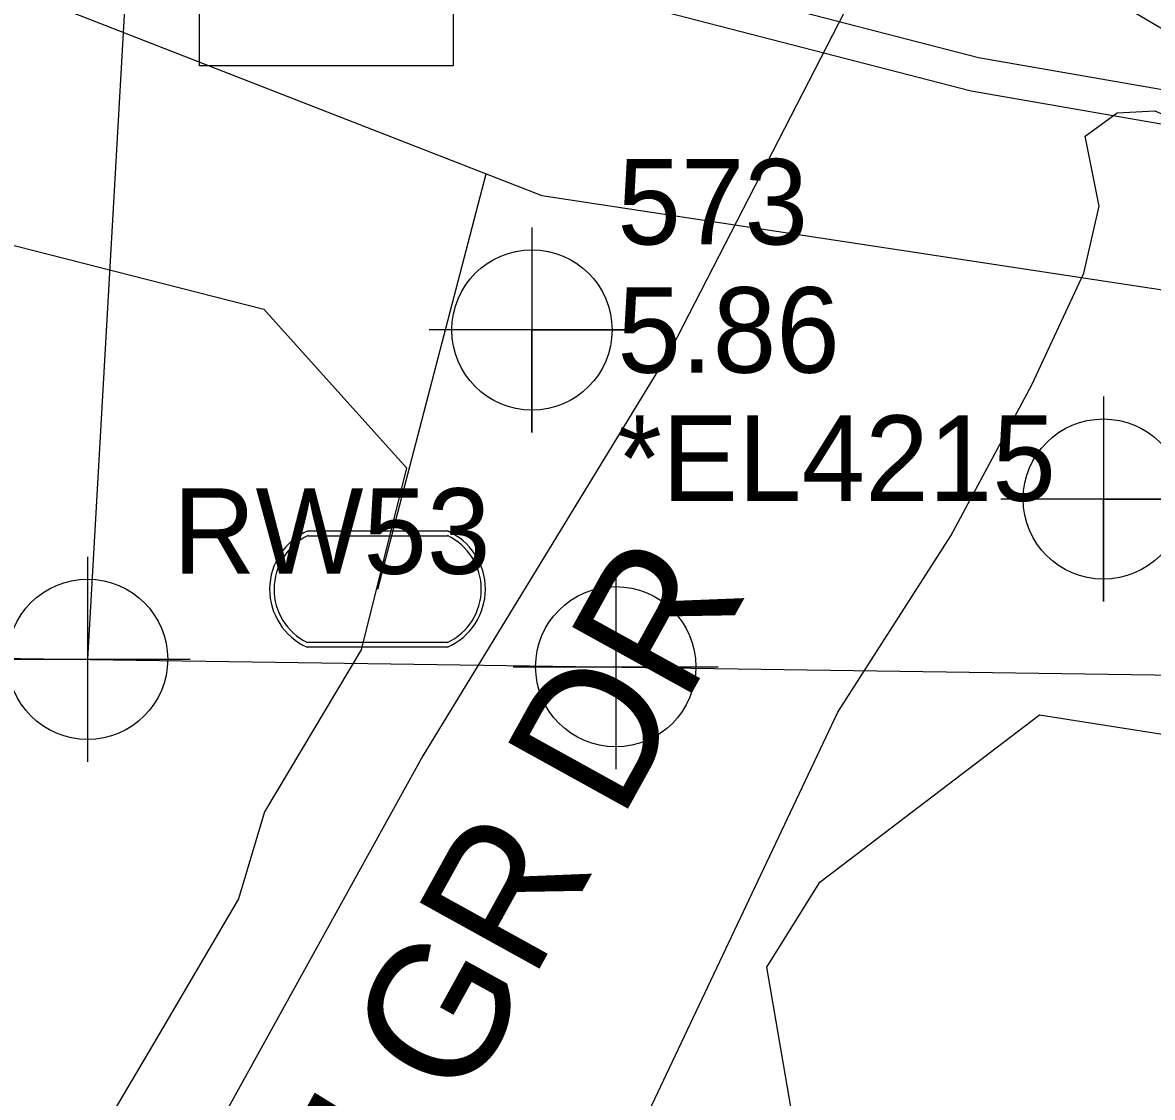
# Model space of a CAD drawing. Extents: x 2597630 to 2605918, y 617194 to 635093.
# Drawn here: x 2605200.67 to 2605233.71, y 618416.2 to 618447.64 of the extents above; entities that cross this region are included whole.
import ezdxf

# ---------------------------------------------------------------- set-up
doc = ezdxf.new("R2010")
doc.units = 0
for name, color, linetype in [('Cogo Default Point CELL', 7, 'Continuous'), ('COGO Default Point Number', 7, 'Continuous'), ('Default', 7, 'Continuous'), ('Exist Property Tie Line', 7, 'Continuous'), ('Exist Right of Way Line', 7, 'Continuous'), ('Exist Roads EOP', 7, 'Continuous'), ('Exist Roads Soil', 7, 'Continuous'), ('Exist Roads Soil Text', 7, 'Continuous'), ('Exist Structure Minor Pipes RCP 15 Inch Cogo Comment', 7, 'Continuous'), ('Exist Structure Minor Pipes RCP 15 Inch Cogo Elevation', 7, 'Continuous'), ('Exist Structure Minor Pipes RCP 15 Inch Cogo Number', 7, 'Continuous'), ('Exist Structure Minor Pipes RCP 15 Inch Cogo Point CELL', 7, 'Continuous'), ('Exist Utilities Telephone UG Cable SUE LOS C', 7, 'Continuous'), ('Exist Utilities Water Meter CELL', 7, 'Continuous'), ('Exist Utilities Water UG Line SUE LOS B', 7, 'Continuous'), ('Exist Utilities Water UG Line SUE LOS C', 7, 'Continuous'), ('Exist Vegetation Woods Line', 7, 'Continuous')]:
    doc.layers.add(name, color=color, linetype=linetype)

# ---------------------------------------------------------------- blocks, each defined once
blk = doc.blocks.new('CTL SUPPLEMENTAL HORIZONTAL AND VERTICAL')
at = {"layer": 'Default'}
blk.add_line((0, 0), (0, 0), dxfattribs=at)
blk.add_lwpolyline([(-0.1043, 0.00035), (0.00053, 0.10518), (0.10554, 0.00018), (0.00071, -0.10465)], close=True, dxfattribs=at)
blk = doc.blocks.new('EXIST STRUCTURE MINOR PIPES RCP COGO POINT')
at = {"layer": 'Exist Structure Minor Pipes RCP 15 Inch Cogo Point CELL'}
blk.add_lwpolyline([(0, 0.06), (0, -0.06), (0, 0), (0.06, 0), (-0.06, 0)], dxfattribs=at)
blk.add_circle((0, 0), 0.04688, dxfattribs=at)
blk = doc.blocks.new('COGO DEFAULT POINT')
at = {"layer": 'Cogo Default Point CELL'}
for points in [[(0, 0.06), (0, 0)], [(-0.06, 0), (0, 0)], [(0, 0), (0.06, 0)], [(0, 0), (0, -0.06)]]:
    blk.add_lwpolyline(points, dxfattribs=at)
blk.add_circle((0, 0), 0.04688, dxfattribs=at)

msp = doc.modelspace()

# ---------------------------------------------------------------- linework, layer by layer
at = {"layer": 'Cogo Default Point CELL'}
for points in [[(2605218.016, 618431.8), (2605218.016, 618428.8)], [(2605218.016, 618431.8), (2605218.016, 618428.8)], [(2605215.016, 618428.8), (2605218.016, 618428.8)], [(2605215.016, 618428.8), (2605218.016, 618428.8)], [(2605218.016, 618428.8), (2605221.016, 618428.8)], [(2605218.016, 618428.8), (2605218.016, 618425.8)], [(2605218.016, 618428.8), (2605221.016, 618428.8)], [(2605218.016, 618428.8), (2605218.016, 618425.8)]]:
    msp.add_lwpolyline(points, dxfattribs=at)
msp.add_circle((2605218.016, 618428.8), 2.344, dxfattribs=at)
msp.add_circle((2605218.016, 618428.8), 2.344, dxfattribs=at)
at = {"layer": 'Default'}
msp.add_line((2605202.569, 618429.017), (2605203.918, 618452.701), dxfattribs=at)
at = {"layer": 'Exist Property Tie Line'}
msp.add_line((2605226.836, 618451.712), (2605272.082, 618424.888), dxfattribs=at)
at = {"layer": 'Exist Right of Way Line'}
msp.add_line((2605132.221, 618430.038), (2605242.632, 618428.436), dxfattribs=at)
at = {"layer": 'Exist Roads EOP'}
msp.add_spline([(2605554.931, 618488.691), (2605518.323, 618479.552), (2605476.771, 618470.314), (2605429.068, 618460.66), (2605388.393, 618453.139), (2605342.247, 618446.788), (2605297.978, 618443.933), (2605250.493, 618446.948), (2605224.746, 618451.291), (2605188.067, 618461.914), (2605143.175, 618481.98), (2605101.821, 618506.05), (2605057.725, 618535.842), (2605018.828, 618564.087), (2604984.62, 618589.304), (2604956.97, 618610.183)], degree=3, dxfattribs=at)
at = {"layer": 'Exist Roads Soil'}
for points in [[(2605222.921, 618451.698), (2605225.236, 618448.988), (2605219.631, 618438.081), (2605212.372, 618426.195), (2605206.524, 618415.618)], [(2605211.988, 618401.016), (2605224.511, 618427.474), (2605227.818, 618432.626), (2605230.183, 618437.048), (2605231.708, 618440.313), (2605232.155, 618442.274), (2605231.743, 618444.318), (2605232.686, 618445), (2605233.782, 618445.064), (2605236.949, 618443.681), (2605240.035, 618441.391), (2605244.52, 618438.026), (2605247.216, 618436.255), (2605248.429, 618434.891), (2605251.011, 618428.064), (2605253.132, 618423.328), (2605255.046, 618419.733), (2605257.516, 618417.148), (2605261.395, 618412.82)]]:
    msp.add_lwpolyline(points, dxfattribs=at)
at = {"layer": 'Exist Utilities Telephone UG Cable SUE LOS C'}
for points in [[(2605035.066, 618529.174), (2605044.701, 618541.284), (2605064.459, 618527.372), (2605084.583, 618513.704), (2605100.475, 618503.765), (2605114.433, 618495.379), (2605124.434, 618489.604), (2605135.591, 618483.21), (2605148.008, 618476.685), (2605160.516, 618470.334), (2605171.841, 618465.29), (2605179.513, 618461.899), (2605191.486, 618457.352), (2605197.211, 618455.484), (2605216.999, 618449.631), (2605228.628, 618446.625), (2605244.658, 618443.836), (2605269.573, 618441.133), (2605291.807, 618441.133), (2605291.093, 618423.377)], [(2605035.567, 618529.349), (2605044.896, 618539.924), (2605063.89, 618526.549), (2605084.036, 618512.866), (2605099.952, 618502.912), (2605113.925, 618494.517), (2605123.935, 618488.737), (2605135.109, 618482.333), (2605147.549, 618475.796), (2605160.086, 618469.431), (2605171.435, 618464.376), (2605179.133, 618460.973), (2605191.153, 618456.408), (2605196.914, 618454.529), (2605216.732, 618448.667), (2605228.417, 618445.647), (2605244.518, 618442.845), (2605269.519, 618440.133), (2605290.766, 618440.133), (2605290.933, 618424.271)]]:
    msp.add_lwpolyline(points, dxfattribs=at)
at = {"layer": 'Exist Utilities Water Meter CELL'}
msp.add_line((2605211.053, 618431.072), (2605211.053, 618431.072), dxfattribs=at)
for points in [[(2605209.016, 618432.772), (2605213.091, 618432.772)], [(2605209.016, 618432.634), (2605213.091, 618432.634)], [(2605213.091, 618429.509), (2605208.991, 618429.509)], [(2605213.091, 618429.372), (2605208.991, 618429.372)]]:
    msp.add_lwpolyline(points, dxfattribs=at)
for centre, radius, start, end in [((2605209.746, 618431.066), 1.855, 113.178, 245.9794), ((2605212.346, 618431.072), 1.856, 293.6483, 66.3084), ((2605209.757, 618431.066), 1.735, 115.3009, 243.7824), ((2605212.358, 618431.072), 1.726, 295.1272, 64.8728)]:
    msp.add_arc(centre, radius, start, end, dxfattribs=at)
at = {"layer": 'Exist Utilities Water UG Line SUE LOS B'}
msp.add_lwpolyline([(2604726.889, 618802.825), (2604728.623, 618800.62), (2604750.622, 618775.419), (2604790.386, 618735.469), (2604815.583, 618710.966), (2604846.421, 618684.691), (2604883.421, 618655.421), (2604920.609, 618626.25), (2604956.469, 618598.67), (2605000.193, 618568.419), (2605036.439, 618543.714), (2605076.168, 618517.089), (2605118.843, 618487.791), (2605146.777, 618472.232), (2605179.699, 618456.688), (2605215.856, 618442.587), (2605263.864, 618435.28), (2605306.639, 618434.129), (2605336.924, 618437.158), (2605382.69, 618444.237), (2605417.11, 618449.886), (2605451.772, 618457.953), (2605484.983, 618464.773), (2605522.806, 618473.788)], dxfattribs=at)
at = {"layer": 'Exist Utilities Water UG Line SUE LOS C'}
msp.add_line((2605211.053, 618431.072), (2605214.227, 618443.222), dxfattribs=at)
at = {"layer": 'Exist Vegetation Woods Line'}
for points in [[(2605178.181, 618407.396), (2605179.055, 618409.21), (2605181.191, 618413.545), (2605185.754, 618416.216), (2605190.115, 618418.983), (2605190.626, 618424.894), (2605188.467, 618428.764), (2605183.216, 618431.888), (2605181.333, 618437.363), (2605185.161, 618442.323), (2605198.078, 618441.717), (2605207.721, 618439.261), (2605211.894, 618434.62), (2605210.573, 618429.297), (2605207.743, 618424.552), (2605206.979, 618422.009)], [(2605222.432, 618420.008), (2605223.984, 618422.494), (2605230.414, 618427.394), (2605236.232, 618426.481), (2605241.211, 618421.453), (2605244.426, 618413.896), (2605249.684, 618410.273), (2605255.699, 618409.563), (2605266.53, 618407.925), (2605274.122, 618402.135), (2605274.428, 618395.135), (2605273.345, 618387.314), (2605265.39, 618377.288), (2605258.089, 618370.374), (2605245.354, 618358.875), (2605233.257, 618344.884), (2605222.627, 618333.117)], [(2605206.979, 618422.009), (2605204.5, 618417.79), (2605201.91, 618413.4), (2605199.329, 618408.445), (2605199.381, 618404.999), (2605199.562, 618404.21), (2605202.244, 618402.499), (2605206.458, 618400.302), (2605211.68, 618398.742), (2605214.39, 618398.896), (2605220.26, 618406.838), (2605223.303, 618414.965), (2605222.432, 618420.008)]]:
    msp.add_lwpolyline(points, dxfattribs=at)

# ---------------------------------------------------------------- block references
at = {"layer": 'Cogo Default Point CELL', "xscale": 50, "yscale": 50}
msp.add_blockref('COGO DEFAULT POINT', (2605202.565, 618429.018), dxfattribs=at)
at = {"layer": 'Default', "xscale": 50, "yscale": 49.99999999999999, "rotation": 44.99999999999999}
msp.add_blockref('CTL SUPPLEMENTAL HORIZONTAL AND VERTICAL', (2605209.537, 618450.053), dxfattribs=at)
at = {"layer": 'Exist Structure Minor Pipes RCP 15 Inch Cogo Point CELL', "xscale": 50, "yscale": 50}
for p in [(2605215.563, 618438.652), (2605215.563, 618438.652), (2605232.28, 618433.705), (2605232.28, 618433.705)]:
    msp.add_blockref('EXIST STRUCTURE MINOR PIPES RCP COGO POINT', p, dxfattribs=at)

# ---------------------------------------------------------------- texts
at = {"layer": 'COGO Default Point Number'}
msp.add_text('RW53', height=2.5, dxfattribs=at).set_placement((2605205.065, 618431.518))
at = {"layer": 'Exist Roads Soil Text'}
msp.add_text("9' GR DR", height=4, rotation=61.061, dxfattribs=at).set_placement((2605210.907, 618411.145))
at = {"layer": 'Exist Structure Minor Pipes RCP 15 Inch Cogo Comment'}
msp.add_text('*EL4215', height=2.5, dxfattribs=at).set_placement((2605218.063, 618433.652))
at = {"layer": 'Exist Structure Minor Pipes RCP 15 Inch Cogo Elevation'}
msp.add_text('5.86', height=2.5, dxfattribs=at).set_placement((2605218.063, 618437.402))
at = {"layer": 'Exist Structure Minor Pipes RCP 15 Inch Cogo Number'}
msp.add_text('573', height=2.5, dxfattribs=at).set_placement((2605218.063, 618441.152))

doc.saveas('drawing.dxf')
